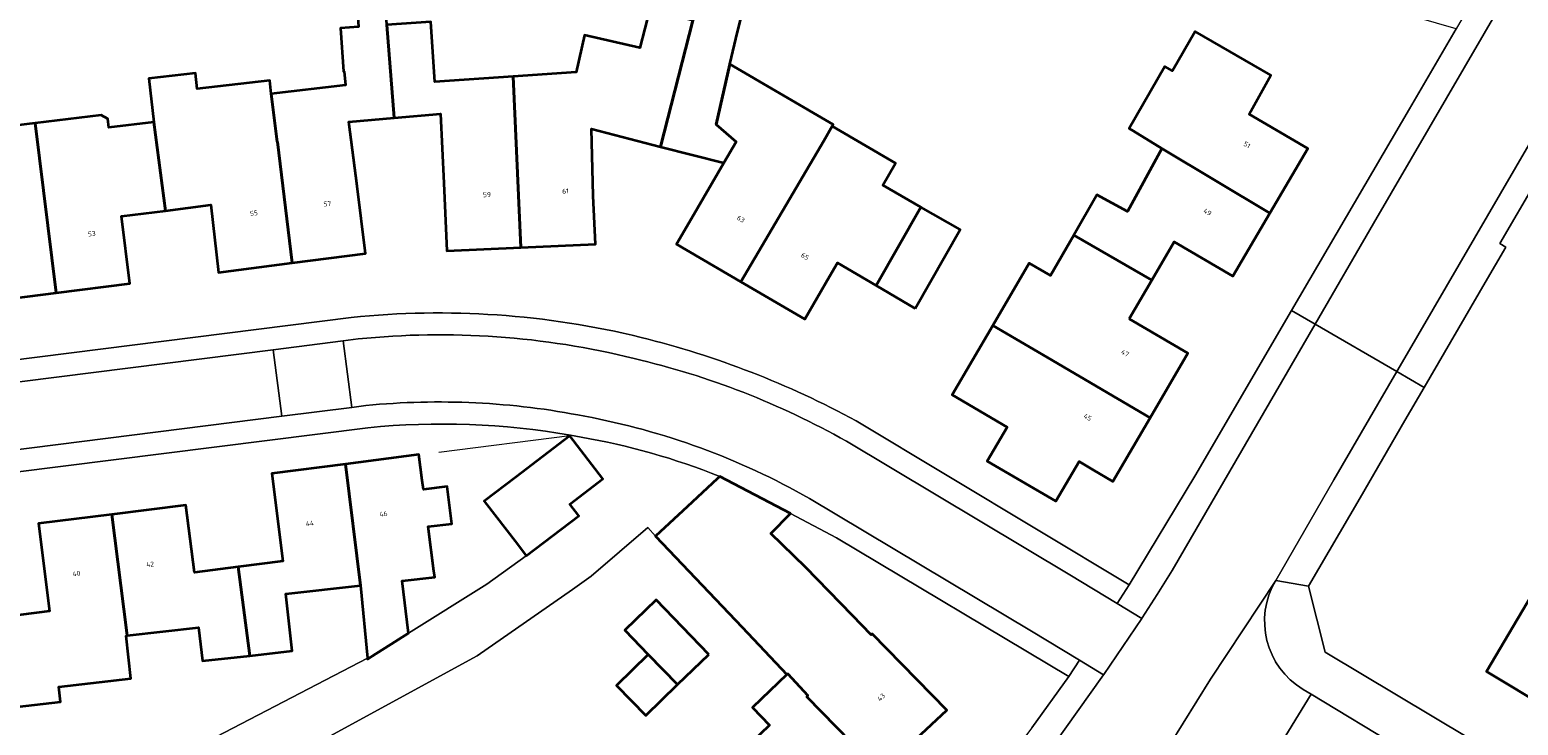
# Model space of a CAD drawing. Header units: metres. Extents: x 197700 to 204338, y 317132 to 325229.
# Tile 367 of 656: x 199899 to 200008, y 320175 to 320226. Entities that reach past the tile are written whole.
import ezdxf
from ezdxf.enums import TextEntityAlignment as Align

# ---------------------------------------------------------------- set-up
doc = ezdxf.new("R2010")
doc.units = ezdxf.units.M
for name, color, linetype, lineweight in [('B-WE-IE-TERREINAFSCHEIDING_KUNSTMATIG_MUUR-G', 90, 'IE-TERREINAFSCHEIDING-KUNSTMATIG-DICHT', 18), ('B-WE-OG-BEBOUWING-GV', 7, 'Continuous', 35), ('B-WE-OG-BEBOUWING-T18', 10, 'Continuous', 18), ('B-WE-OG-TERREIN_ERF-GV', 7, 'Continuous', 18), ('B-WE-VH-VERHARDING_ASFALT-GV', 252, 'Continuous', 18), ('B-WE-VH-VERHARDING_BETONSTRAATSTEEN-GV', 252, 'Continuous', 18), ('B-WE-VH-VERHARDING_OPEN-GV', 252, 'Continuous', 18), ('B-WE-VH-VERHARDING_STRAATBAKSTEEN-GV', 252, 'Continuous', 18), ('B-WE-VH-VERHARDING_TEGEL-GV', 252, 'Continuous', 18)]:
    doc.layers.add(name, color=color, linetype=linetype, lineweight=lineweight)
doc.styles.add('NLCS-ISO-M200-T18', font='NLCS-ISO.ttf', dxfattribs={"height": 0.36})
doc.linetypes.add('IE-TERREINAFSCHEIDING-KUNSTMATIG-DICHT', pattern='A,8,-1,[82,NLCS.SHX,S=0.75,R=90,X=0,Y=0],-1', length=10)

msp = doc.modelspace()

# ---------------------------------------------------------------- linework, layer by layer
at = {"layer": 'B-WE-IE-TERREINAFSCHEIDING_KUNSTMATIG_MUUR-G'}
msp.add_lwpolyline([(199938.422, 320196.347), (199928.772, 320195.112)], dxfattribs=at)
at = {"layer": 'B-WE-OG-BEBOUWING-GV'}
for points in [[(199949.786, 320216.454), (199950.693, 320218.009), (199949.223, 320219.293), (199950.237, 320223.716), (199950.785, 320226.105), (199952.468, 320232.64), (199949.183, 320233.486), (199947.501, 320226.951), (199945.123, 320217.646)], [(199917.961, 320209.082), (199923.374, 320209.773), (199922.741, 320214.733), (199922.136, 320219.475), (199925.476, 320219.774), (199924.943, 320226.623), (199924.695, 320230.278), (199922.605, 320230.136), (199922.853, 320226.481), (199921.515, 320226.39), (199921.733, 320223.183), (199921.804, 320223.19), (199921.893, 320222.188), (199916.424, 320221.53), (199916.848, 320218.007), (199916.88, 320218.011)], [(199934.81, 320210.221), (199940.314, 320210.471), (199940.153, 320214.023), (199940.016, 320218.952), (199945.123, 320217.646), (199947.501, 320226.951), (199944.319, 320227.77), (199943.587, 320224.938), (199939.521, 320225.87), (199938.896, 320223.143), (199934.243, 320222.827)], [(199934.81, 320210.221), (199934.243, 320222.827), (199928.483, 320222.435), (199928.183, 320226.844), (199924.943, 320226.623), (199925.476, 320219.774), (199928.898, 320220.08), (199929.13, 320214.969), (199929.357, 320209.974)], [(199990.038, 320212.758), (199992.831, 320217.516), (199988.519, 320220.047), (199990.12, 320222.914), (199984.534, 320226.127), (199982.865, 320223.225), (199982.29, 320223.556), (199979.666, 320218.995), (199979.965, 320218.823), (199982.063, 320217.521)], [(199951.031, 320207.693), (199957.147, 320218.085), (199957.772, 320219.156), (199957.843, 320219.279), (199950.237, 320223.716), (199949.223, 320219.293), (199950.693, 320218.009), (199949.786, 320216.454), (199947.398, 320212.359), (199946.29, 320210.459)], [(199907.773, 320219.452), (199908.634, 320212.932), (199911.954, 320213.352), (199912.528, 320208.388), (199917.961, 320209.082), (199916.88, 320218.011), (199916.848, 320218.007), (199916.424, 320221.53), (199916.304, 320222.529), (199910.968, 320221.914), (199910.835, 320223.063), (199907.387, 320222.666)], [(199908.634, 320212.932), (199907.773, 320219.452), (199904.439, 320219.05), (199904.362, 320219.69), (199903.89, 320219.959), (199899.01, 320219.371), (199900.565, 320206.872), (199905.993, 320207.559), (199905.366, 320212.519)], [(199891.248, 320210.322), (199894.47, 320210.635), (199895.153, 320206.188), (199900.565, 320206.872), (199899.01, 320219.371), (199893.498, 320218.707), (199893.627, 320217.633), (199890.433, 320217.249)], [(199951.031, 320207.693), (199955.747, 320204.942), (199957.581, 320208.086), (199958.174, 320209.094), (199961.024, 320207.416), (199964.317, 320213.194), (199961.499, 320214.802), (199962.448, 320216.43), (199957.772, 320219.156), (199957.147, 320218.085)], [(199982.063, 320217.521), (199979.544, 320212.871), (199977.291, 320214.102), (199977.229, 320213.992), (199975.58, 320211.125), (199981.339, 320207.804), (199982.992, 320210.632), (199987.304, 320208.101), (199990.038, 320212.758)], [(199963.889, 320205.73), (199967.207, 320211.544), (199964.317, 320213.194), (199961.024, 320207.416)], [(199979.673, 320204.955), (199981.339, 320207.804), (199975.58, 320211.125), (199973.869, 320208.15), (199972.303, 320209.066), (199969.614, 320204.469), (199973.654, 320202.105), (199981.22, 320197.681), (199983.996, 320202.428)], [(199976.956, 320193.871), (199978.473, 320192.984), (199981.22, 320197.681), (199973.654, 320202.105), (199969.614, 320204.469), (199966.623, 320199.357), (199970.663, 320196.993), (199969.195, 320194.484), (199974.266, 320191.518), (199975.978, 320194.443)], [(199935.222, 320187.506), (199939.095, 320190.458), (199938.439, 320191.318), (199940.855, 320193.166), (199938.422, 320196.347), (199934.45, 320193.309), (199932.114, 320191.522), (199934.571, 320188.36)], [(199922.986, 320185.313), (199923.518, 320179.965), (199923.525, 320179.897), (199924.12, 320180.277), (199924.795, 320180.701), (199926.541, 320181.807), (199926.067, 320185.658), (199928.466, 320185.927), (199928.41, 320186.366), (199927.985, 320189.669), (199929.719, 320189.865), (199929.392, 320192.603), (199927.637, 320192.378), (199927.55, 320193.056), (199927.306, 320194.957), (199921.883, 320194.26)], [(199913.989, 320186.692), (199914.834, 320180.144), (199917.96, 320180.494), (199917.489, 320184.698), (199922.986, 320185.313), (199921.883, 320194.26), (199916.449, 320193.562), (199917.277, 320187.115)], [(199951.133, 320182.235), (199954.433, 320178.758), (199954.495, 320178.818), (199955.986, 320177.209), (199955.892, 320177.12), (199961.342, 320171.55), (199966.214, 320176.136), (199960.727, 320181.752), (199960.654, 320181.68), (199959.259, 320183.107), (199955.798, 320186.664), (199953.256, 320189.14), (199954.692, 320190.615), (199949.481, 320193.359), (199949.284, 320193.17), (199947.094, 320191.128), (199944.758, 320188.95)], [(199904.674, 320190.555), (199899.26, 320189.876), (199900.069, 320183.427), (199896.8, 320183.017), (199897.683, 320176.385), (199900.883, 320176.743), (199900.758, 320177.861), (199906.063, 320178.455), (199905.71, 320181.61), (199905.798, 320181.62), (199905.77, 320181.832)], [(199914.834, 320180.144), (199913.989, 320186.692), (199910.751, 320186.276), (199910.111, 320191.237), (199904.674, 320190.555), (199905.77, 320181.832), (199905.798, 320181.62), (199911.064, 320182.209), (199911.339, 320179.753)], [(200016.606, 320180.895), (200019.477, 320185.762), (200019.95, 320186.537), (200019.106, 320187.035), (200012.938, 320190.694), (200006.018, 320178.981), (200010.636, 320176.211), (200014.268, 320182.265)], [(199948.671, 320180.242), (199944.79, 320184.252), (199942.479, 320182.015), (199944.206, 320180.231), (199946.374, 320178.01)], [(199944.206, 320180.231), (199941.863, 320177.955), (199944.027, 320175.729), (199946.374, 320178.01)], [(199951.081, 320173.037), (199956.751, 320167.228), (199961.342, 320171.55), (199955.892, 320177.12), (199955.986, 320177.209), (199954.495, 320178.818), (199954.433, 320178.758), (199951.896, 320176.317), (199953.143, 320175.021)]]:
    msp.add_lwpolyline(points, close=True, dxfattribs=at)
at = {"layer": 'B-WE-OG-TERREIN_ERF-GV'}
for points in [[(199952.468, 320232.64), (199950.785, 320226.105), (199950.237, 320223.716), (199957.843, 320219.279), (199957.772, 320219.156), (199962.448, 320216.43), (199961.499, 320214.802), (199964.317, 320213.194), (199967.207, 320211.544), (199963.889, 320205.73), (199961.024, 320207.416), (199958.174, 320209.094), (199957.581, 320208.086), (199955.747, 320204.942), (199951.031, 320207.693), (199946.29, 320210.459), (199947.398, 320212.359), (199949.786, 320216.454), (199945.123, 320217.646), (199940.016, 320218.952), (199940.153, 320214.023), (199940.314, 320210.471), (199934.81, 320210.221), (199929.357, 320209.974), (199929.13, 320214.969), (199928.898, 320220.08), (199925.476, 320219.774), (199922.136, 320219.475), (199922.741, 320214.733), (199923.374, 320209.773), (199917.961, 320209.082), (199912.528, 320208.388), (199911.954, 320213.352), (199908.634, 320212.932), (199905.366, 320212.519), (199905.993, 320207.559), (199900.565, 320206.872), (199895.153, 320206.188)], [(199928.183, 320226.844), (199928.483, 320222.435), (199934.243, 320222.827), (199938.896, 320223.143), (199939.521, 320225.87), (199943.587, 320224.938), (199944.319, 320227.77)], [(199959.546, 320197.448), (199979.677, 320185.355), (199984.502, 320193.367), (199991.646, 320205.582), (200000.333, 320220.432), (200003.764, 320226.341), (199999.607, 320227.536)], [(199893.498, 320218.707), (199899.01, 320219.371), (199903.89, 320219.959), (199904.362, 320219.69), (199904.439, 320219.05), (199907.773, 320219.452), (199907.387, 320222.666), (199910.835, 320223.063), (199910.968, 320221.914), (199916.304, 320222.529), (199916.424, 320221.53), (199921.893, 320222.188), (199921.804, 320223.19), (199921.733, 320223.183), (199921.515, 320226.39)], [(200012.45, 320219.859), (200007.001, 320210.51), (200007.431, 320210.237), (200005.906, 320207.648), (200001.418, 320199.912), (200000, 320197.468), (199996.685, 320191.765), (199992.889, 320185.265), (199994.109, 320180.403), (200107.788, 320112.439)], [(199837.745, 320194.371), (199873.859, 320198.938), (199922.322, 320205.067)], [(199923.527, 320196.94), (199874.887, 320190.808), (199820.44, 320183.943)], [(199896.8, 320183.017), (199900.069, 320183.427), (199899.26, 320189.876), (199904.674, 320190.555), (199910.111, 320191.237), (199910.751, 320186.276), (199913.989, 320186.692), (199917.277, 320187.115), (199916.449, 320193.562), (199921.883, 320194.26), (199927.306, 320194.957), (199927.55, 320193.056), (199927.637, 320192.378), (199929.392, 320192.603), (199929.719, 320189.865), (199927.985, 320189.669), (199928.41, 320186.366), (199928.466, 320185.927), (199926.067, 320185.658), (199926.541, 320181.807), (199932.32, 320185.425), (199935.222, 320187.506), (199934.571, 320188.36), (199932.114, 320191.522), (199934.45, 320193.309), (199938.422, 320196.347), (199938.481, 320196.392)], [(199972.49, 320174.839), (199975.221, 320178.611), (199958.081, 320188.83), (199954.692, 320190.615), (199953.256, 320189.14), (199955.798, 320186.664), (199959.259, 320183.107), (199960.654, 320181.68), (199960.727, 320181.752), (199966.214, 320176.136), (199961.342, 320171.55)], [(200010.636, 320176.211), (200006.018, 320178.981), (200012.938, 320190.694)], [(199953.143, 320175.021), (199951.896, 320176.317), (199954.433, 320178.758), (199951.133, 320182.235), (199944.758, 320188.95), (199944.177, 320189.589), (199940.007, 320185.995), (199938.635, 320185.009), (199931.611, 320180.142), (199915.86, 320171.572)], [(199898.572, 320167.861), (199907.389, 320171.589), (199923.518, 320179.965), (199922.986, 320185.313), (199917.489, 320184.698), (199917.96, 320180.494), (199914.834, 320180.144), (199911.339, 320179.753), (199911.064, 320182.209), (199905.798, 320181.62), (199905.71, 320181.61), (199906.063, 320178.455), (199900.758, 320177.861), (199900.883, 320176.743), (199897.683, 320176.385)]]:
    msp.add_lwpolyline(points, dxfattribs=at)
for points in [[(199988.519, 320220.047), (199992.831, 320217.516), (199990.038, 320212.758), (199987.304, 320208.101), (199982.992, 320210.632), (199981.339, 320207.804), (199979.673, 320204.955), (199983.996, 320202.428), (199981.22, 320197.681), (199978.473, 320192.984), (199976.956, 320193.871), (199975.978, 320194.443), (199974.266, 320191.518), (199969.195, 320194.484), (199970.663, 320196.993), (199966.623, 320199.357), (199969.614, 320204.469), (199972.303, 320209.066), (199973.869, 320208.15), (199975.58, 320211.125), (199977.229, 320213.992), (199977.291, 320214.102), (199979.544, 320212.871), (199982.063, 320217.521), (199979.965, 320218.823), (199979.666, 320218.995), (199982.29, 320223.556), (199982.865, 320223.225), (199984.534, 320226.127), (199990.12, 320222.914)], [(199946.374, 320178.01), (199944.027, 320175.729), (199941.863, 320177.955), (199944.206, 320180.231), (199942.479, 320182.015), (199944.79, 320184.252), (199948.671, 320180.242)]]:
    msp.add_lwpolyline(points, close=True, dxfattribs=at)
for points in [[(199922.322, 320205.067, -0.0859454), (199943.684, 320203.595)], [(199943.684, 320203.595, -0.0633703), (199959.546, 320197.448)], [(199938.481, 320196.392, 0.0678051), (199923.527, 320196.94)]]:
    msp.add_lwpolyline(points, format="xyb", dxfattribs=at)
at = {"layer": 'B-WE-VH-VERHARDING_ASFALT-GV'}
for points in [[(200052.681, 320306.451), (200039.744, 320284.221), (200039.594, 320283.95), (199997.686, 320211.997), (199993.378, 320204.577), (199999.41, 320201.077), (200000, 320202.086), (200026.46, 320247.552), (200029.009, 320251.931), (200045.645, 320280.519), (200047.776, 320284.179), (200049.063, 320286.39), (200054.776, 320296.201), (200055.9, 320298.131), (200065.559, 320314.719), (200067.748, 320318.477), (200068.822, 320320.322)], [(199990.471, 320185.679), (199985.653, 320178.421), (199981.631, 320171.924)], [(199989.906, 320173.429), (199990.485, 320173.062), (199993.093, 320177.303)], [(199993.093, 320177.303), (199992.488, 320177.659)]]:
    msp.add_lwpolyline(points, dxfattribs=at)
msp.add_lwpolyline([(199992.488, 320177.659, -0.412353), (199990.471, 320185.679)], format="xyb", dxfattribs=at)
msp.add_lwpolyline([(200065.75, 320128.07), (200103.59, 320105.423), (200106.145, 320109.693), (200095.086, 320116.319), (200094.035, 320116.95), (200088.415, 320120.326), (200087.235, 320121.035), (200067.693, 320132.694), (200066.57, 320133.369), (200061.099, 320136.658), (200059.894, 320137.382), (200033.486, 320153.103), (200032.454, 320153.719), (199999.734, 320173.292), (199993.093, 320177.303), (199990.485, 320173.062), (200006.655, 320163.398), (200009.187, 320161.885), (200026.989, 320151.244), (200028.315, 320150.45), (200032.139, 320148.16), (200034.025, 320147.03)], close=True, dxfattribs=at)
at = {"layer": 'B-WE-VH-VERHARDING_BETONSTRAATSTEEN-GV'}
for points in [[(199922.827, 320203.482), (199921.725, 320203.343), (199922.35, 320198.443), (199923.395, 320198.575)], [(199956.09, 320191.733), (199972.471, 320181.949), (199976.001, 320179.804), (199977.775, 320178.726), (199977.803, 320178.765), (199980.596, 320182.885), (199978.774, 320183.992), (199975.291, 320186.108), (199958.823, 320195.945)]]:
    msp.add_lwpolyline(points, dxfattribs=at)
for points in [[(199943.162, 320202.041, 0.0865933), (199922.827, 320203.482)], [(199958.823, 320195.945, 0.0709646), (199943.162, 320202.041)], [(199923.395, 320198.575, -0.073451), (199939.527, 320197.788)], [(199939.527, 320197.788, -0.0837399), (199956.09, 320191.733)]]:
    msp.add_lwpolyline(points, format="xyb", dxfattribs=at)
for points in [[(199874.063, 320197.322), (199874.683, 320192.423), (199917.192, 320197.792), (199916.566, 320202.691)], [(199922.35, 320198.443), (199921.725, 320203.343), (199916.566, 320202.691), (199917.192, 320197.792)]]:
    msp.add_lwpolyline(points, close=True, dxfattribs=at)
at = {"layer": 'B-WE-VH-VERHARDING_OPEN-GV'}
for points in [[(199939.261, 320196.251), (199938.481, 320196.392), (199938.422, 320196.347), (199940.855, 320193.166), (199938.439, 320191.318), (199939.095, 320190.458), (199935.222, 320187.506), (199932.32, 320185.425), (199926.541, 320181.807), (199924.795, 320180.701), (199924.12, 320180.277), (199923.525, 320179.897), (199923.518, 320179.965), (199907.389, 320171.589), (199898.572, 320167.861)], [(199895.019, 320161.928), (199900.665, 320163.338), (199902.122, 320163.915), (199902.157, 320163.827), (199915.86, 320171.572), (199931.611, 320180.142), (199938.635, 320185.009), (199940.007, 320185.995), (199944.177, 320189.589), (199944.758, 320188.95), (199947.094, 320191.128), (199949.284, 320193.17), (199949.481, 320193.359)]]:
    msp.add_lwpolyline(points, dxfattribs=at)
msp.add_lwpolyline([(199949.481, 320193.359, 0.0507213), (199939.261, 320196.251)], format="xyb", dxfattribs=at)
at = {"layer": 'B-WE-VH-VERHARDING_STRAATBAKSTEEN-GV'}
for points in [[(199990.471, 320185.679), (199994.743, 320193.098), (199999.41, 320201.077), (199993.378, 320204.577), (199982.835, 320186.418), (199981.738, 320184.664), (199980.622, 320182.923), (199980.596, 320182.885), (199977.803, 320178.765), (199977.775, 320178.726), (199974.013, 320173.446), (199973.586, 320172.879), (199979.321, 320168.463)], [(199980.437, 320170.362), (199981.631, 320171.924), (199985.653, 320178.421), (199990.471, 320185.679)], [(200093.909, 320117.594), (200094.6, 320118.827), (200097.457, 320117.104), (200097.564, 320116.923), (200107.072, 320111.242), (200107.788, 320112.439), (199994.109, 320180.403), (199992.889, 320185.265), (199990.471, 320185.679)], [(199992.488, 320177.659), (199993.093, 320177.303), (199999.734, 320173.292), (200002.184, 320173.908), (200031.913, 320156.185), (200032.117, 320156.165), (200034.884, 320154.489), (200034.847, 320154.403), (200059.281, 320139.79), (200059.481, 320139.8), (200062.392, 320138.09), (200061.614, 320136.88)]]:
    msp.add_lwpolyline(points, dxfattribs=at)
msp.add_lwpolyline([(199990.471, 320185.679, 0.412353), (199992.488, 320177.659)], format="xyb", dxfattribs=at)
at = {"layer": 'B-WE-VH-VERHARDING_TEGEL-GV'}
for points in [[(200058.482, 320321.347), (200054.865, 320314.355), (200003.764, 320226.341), (200000.333, 320220.432), (199991.646, 320205.582), (199993.378, 320204.577), (199997.686, 320211.997), (200039.594, 320283.95), (200039.744, 320284.221), (200052.681, 320306.451)], [(199922.322, 320205.067), (199873.859, 320198.938), (199874.063, 320197.322), (199916.566, 320202.691), (199921.725, 320203.343), (199922.827, 320203.482)], [(199923.395, 320198.575), (199922.35, 320198.443), (199917.192, 320197.792), (199874.683, 320192.423), (199874.887, 320190.808), (199923.527, 320196.94)], [(199975.291, 320186.108), (199978.774, 320183.992), (199979.677, 320185.355), (199959.546, 320197.448)], [(199938.481, 320196.392), (199939.261, 320196.251)], [(199958.823, 320195.945), (199975.291, 320186.108)], [(199949.481, 320193.359), (199954.692, 320190.615), (199958.081, 320188.83), (199975.221, 320178.611)], [(199975.221, 320178.611), (199976.001, 320179.804), (199972.471, 320181.949), (199956.09, 320191.733)], [(199976.001, 320179.804), (199975.221, 320178.611), (199972.49, 320174.839), (199969.073, 320170.308), (199963.36, 320163.237), (199957.078, 320155.806), (199956.78, 320155.454), (199952.562, 320150.107), (199952.188, 320149.617), (199951.329, 320148.49), (199950.143, 320146.847), (199949.077, 320145.174), (199948.835, 320144.786), (199948.357, 320144.02), (199948.105, 320143.617), (199946.288, 320140.11)], [(199949.922, 320142.447), (199949.99, 320142.557), (199950.059, 320142.674), (199951.123, 320144.377), (199952.204, 320146.022), (199953.401, 320147.67), (199959.005, 320154.759), (199961.483, 320157.844), (199964.667, 320161.661), (199967.25, 320164.77), (199969.742, 320167.892), (199972.154, 320170.974), (199973.586, 320172.879), (199974.013, 320173.446), (199977.775, 320178.726), (199976.001, 320179.804)]]:
    msp.add_lwpolyline(points, dxfattribs=at)
for points in [[(200001.418, 320199.912), (200005.906, 320207.648), (200007.431, 320210.237), (200007.001, 320210.51), (200012.45, 320219.859), (200028.173, 320246.836), (200026.46, 320247.552), (200000, 320202.086), (199999.41, 320201.077)], [(199993.378, 320204.577), (199991.646, 320205.582), (199984.502, 320193.367), (199979.677, 320185.355), (199978.774, 320183.992), (199980.596, 320182.885), (199980.622, 320182.923), (199981.738, 320184.664), (199982.835, 320186.418)], [(199999.41, 320201.077), (199994.743, 320193.098), (199990.471, 320185.679), (199992.889, 320185.265), (199996.685, 320191.765), (200000, 320197.468), (200001.418, 320199.912)]]:
    msp.add_lwpolyline(points, close=True, dxfattribs=at)
for points in [[(199943.684, 320203.595, 0.0859454), (199922.322, 320205.067)], [(199922.827, 320203.482, -0.0865933), (199943.162, 320202.041)], [(199959.546, 320197.448, 0.0633703), (199943.684, 320203.595)], [(199943.162, 320202.041, -0.0709646), (199958.823, 320195.945)], [(199939.527, 320197.788, 0.073451), (199923.395, 320198.575)], [(199923.527, 320196.94, -0.0678051), (199938.481, 320196.392)], [(199956.09, 320191.733, 0.0837399), (199939.527, 320197.788)], [(199939.261, 320196.251, -0.0507213), (199949.481, 320193.359)]]:
    msp.add_lwpolyline(points, format="xyb", dxfattribs=at)

# ---------------------------------------------------------------- texts
at = {"layer": 'B-WE-OG-BEBOUWING-T18', "style": 'NLCS-ISO-M200-T18'}
for s, rotation, p in [('51', 329.6, (199988.352, 320217.787)), ('61', 2.6, (199938.108, 320214.375)), ('57', 7.2, (199920.559, 320213.446)), ('59', 2.5, (199932.321, 320214.112)), ('55', 7.2, (199915.136, 320212.754)), ('63', 329.8, (199951.039, 320212.319)), ('49', 329.6, (199985.443, 320212.831)), ('53', 7.2, (199903.186, 320211.236)), ('65', 329.8, (199955.768, 320209.561)), ('47', 329.7, (199979.368, 320202.438)), ('45', 329.7, (199976.607, 320197.716)), ('46', 7.3, (199924.696, 320190.589)), ('44', 7.3, (199919.267, 320189.891)), ('42', 7.1, (199907.49, 320186.877)), ('40', 7.1, (199902.064, 320186.196)), ('43', 43.2, (199961.387, 320177.086))]:
    msp.add_text(s, height=0.36, rotation=rotation, dxfattribs=at).set_placement(p, align=Align.MIDDLE)

doc.saveas('drawing.dxf')
